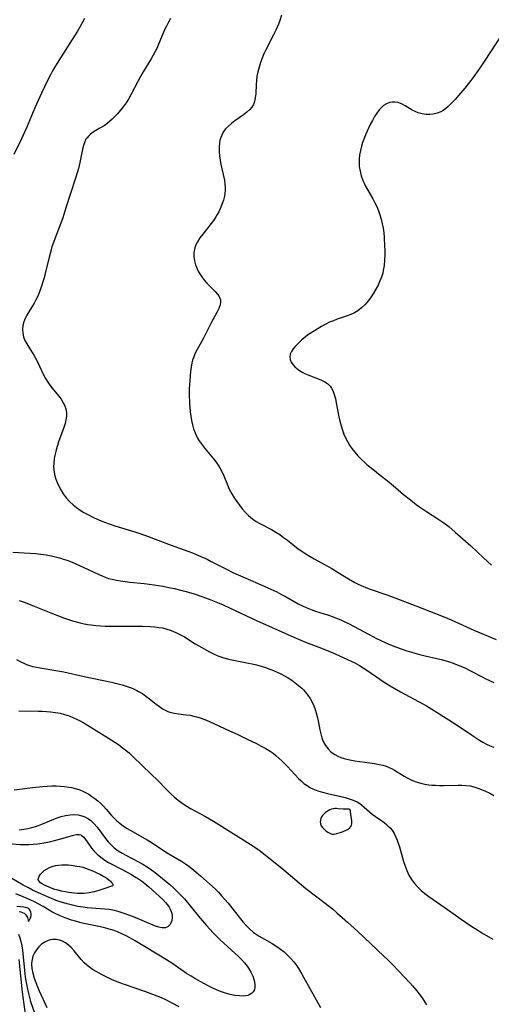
# Model space of a CAD drawing. Header units: inches. Extents: x 1073367 to 1082519, y 1569854 to 1574957.
# Tile 337 of 565: x 1081535 to 1081706, y 1570429 to 1570785. Entities that reach past the tile are written whole.
import ezdxf

# ---------------------------------------------------------------- set-up
doc = ezdxf.new("R2010")
doc.units = ezdxf.units.IN
doc.header["$MEASUREMENT"] = 0
doc.layers.add('CGG_CurvaNivelLidar_v1', color=7, linetype='Continuous', lineweight=30, true_color=0x008008)

msp = doc.modelspace()

# ---------------------------------------------------------------- linework, layer by layer
at = {"layer": 'CGG_CurvaNivelLidar_v1'}
for points in [[(1081558.7974, 1570785.8518, 81), (1081557.953, 1570784.2184, 81), (1081557.2477, 1570782.9539, 81), (1081556.2317, 1570781.2515, 81), (1081555.1774, 1570779.5693, 81), (1081549.4396, 1570770.5854, 81), (1081547.9484, 1570768.1502, 81), (1081547.2343, 1570766.9158, 81), (1081546.5484, 1570765.6663, 81), (1081545.4127, 1570763.4291, 81), (1081543.2167, 1570758.7582, 81), (1081540.8497, 1570753.475, 81), (1081537.7817, 1570746.2601, 81), (1081535.9929, 1570742.2752, 81), (1081533.2516, 1570736.5716, 81)], [(1081589.9106, 1570785.8173, 81.5), (1081589.161, 1570784.5566, 81.5), (1081588.3531, 1570783.0521, 81.5), (1081587.7259, 1570781.7259, 81.5), (1081585.413, 1570776.1375, 81.5), (1081584.8836, 1570774.9875, 81.5), (1081584.3154, 1570773.8541, 81.5), (1081583.585, 1570772.5215, 81.5), (1081582.8142, 1570771.2066, 81.5), (1081579.995, 1570766.5596, 81.5), (1081579.0173, 1570764.8659, 81.5), (1081578.1247, 1570763.2237, 81.5), (1081575.6881, 1570758.4815, 81.5), (1081574.768, 1570756.8501, 81.5), (1081573.7817, 1570755.3125, 81.5), (1081572.7153, 1570753.8394, 81.5), (1081571.7153, 1570752.5914, 81.5), (1081570.6782, 1570751.3904, 81.5), (1081569.7594, 1570750.3869, 81.5), (1081568.8182, 1570749.4282, 81.5), (1081567.8472, 1570748.5289, 81.5), (1081566.8532, 1570747.7144, 81.5), (1081565.8251, 1570746.9834, 81.5), (1081564.3547, 1570746.1025, 81.5), (1081562.8944, 1570745.2887, 81.5), (1081561.5179, 1570744.4273, 81.5), (1081560.8184, 1570743.8869, 81.5), (1081560.1834, 1570743.2863, 81.5), (1081559.6776, 1570742.6857, 81.5), (1081559.3082, 1570742.1401, 81.5), (1081558.8384, 1570741.2387, 81.5), (1081558.3591, 1570739.9193, 81.5), (1081558.0026, 1570738.5054, 81.5), (1081557.0934, 1570733.6842, 81.5), (1081556.5657, 1570731.5403, 81.5), (1081556.1154, 1570729.9694, 81.5), (1081555.6256, 1570728.3934, 81.5), (1081553.5556, 1570722.1088, 81.5), (1081552.0694, 1570717.2719, 81.5), (1081550.9106, 1570713.67, 81.5), (1081549.6362, 1570710.1909, 81.5), (1081548.0256, 1570706.112, 81.5), (1081547.5542, 1570704.8421, 81.5), (1081547.0267, 1570703.2563, 81.5), (1081546.6829, 1570702.1052, 81.5), (1081545.9907, 1570699.5199, 81.5), (1081544.5349, 1570693.5154, 81.5), (1081544.1412, 1570692.005, 81.5), (1081543.7185, 1570690.508, 81.5), (1081543.2594, 1570689.0292, 81.5), (1081542.4858, 1570686.8772, 81.5), (1081541.8711, 1570685.4226, 81.5), (1081541.1889, 1570684.0122, 81.5), (1081540.563, 1570682.8674, 81.5), (1081538.6596, 1570679.7499, 81.5), (1081537.9639, 1570678.5437, 81.5), (1081537.3498, 1570677.3282, 81.5), (1081536.8506, 1570676.1, 81.5), (1081536.4834, 1570674.763, 81.5), (1081536.3321, 1570673.4154, 81.5), (1081536.4346, 1570672.03, 81.5), (1081536.7706, 1570670.6554, 81.5), (1081537.2681, 1570669.3764, 81.5), (1081537.8983, 1570668.1148, 81.5), (1081538.6225, 1570666.8663, 81.5), (1081540.4271, 1570663.9849, 81.5), (1081541.0566, 1570662.899, 81.5), (1081541.7545, 1570661.5766, 81.5), (1081543.9948, 1570656.9458, 81.5), (1081544.712, 1570655.5941, 81.5), (1081545.4911, 1570654.2884, 81.5), (1081546.2741, 1570653.1451, 81.5), (1081547.1111, 1570652.0531, 81.5), (1081549.4207, 1570649.248, 81.5), (1081550.3022, 1570648.0434, 81.5), (1081551.0662, 1570646.7997, 81.5), (1081551.6128, 1570645.6435, 81.5), (1081552.0052, 1570644.4498, 81.5), (1081552.2174, 1570643.2236, 81.5), (1081552.2274, 1570641.9345, 81.5), (1081552.059, 1570640.622, 81.5), (1081551.7523, 1570639.2919, 81.5), (1081551.31, 1570637.8533, 81.5), (1081549.4149, 1570632.657, 81.5), (1081548.9803, 1570631.3339, 81.5), (1081548.529, 1570629.7701, 81.5), (1081548.1509, 1570628.1947, 81.5), (1081547.8592, 1570626.6156, 81.5), (1081547.6726, 1570625.0408, 81.5), (1081547.62, 1570623.4694, 81.5), (1081547.7853, 1570621.6329, 81.5), (1081548.0488, 1570620.3832, 81.5), (1081548.4183, 1570619.1558, 81.5), (1081548.8784, 1570617.9521, 81.5), (1081549.4963, 1570616.6132, 81.5), (1081550.1966, 1570615.3091, 81.5), (1081551.0924, 1570613.8651, 81.5), (1081552.1561, 1570612.4476, 81.5), (1081553.3467, 1570611.1199, 81.5), (1081554.6507, 1570609.8891, 81.5), (1081555.877, 1570608.9004, 81.5), (1081557.1713, 1570607.9892, 81.5), (1081558.5227, 1570607.1526, 81.5), (1081559.6956, 1570606.5041, 81.5), (1081562.2708, 1570605.2039, 81.5), (1081563.6687, 1570604.5474, 81.5), (1081565.0898, 1570603.9322, 81.5), (1081566.4057, 1570603.4184, 81.5), (1081567.7398, 1570602.9412, 81.5), (1081569.7127, 1570602.2923, 81.5), (1081577.0136, 1570600.0789, 81.5), (1081581.5056, 1570598.553, 81.5), (1081584.3382, 1570597.5044, 81.5), (1081590.1081, 1570595.297, 81.5), (1081597.7427, 1570592.5123, 81.5), (1081599.9941, 1570591.5844, 81.5), (1081603.0521, 1570590.1764, 81.5), (1081604.559, 1570589.4248, 81.5), (1081609.808, 1570586.6703, 81.5), (1081612.6213, 1570585.2889, 81.5), (1081615.9713, 1570583.7661, 81.5), (1081621.5834, 1570581.3821, 81.5), (1081624.9866, 1570579.8957, 81.5), (1081628.2843, 1570578.3385, 81.5), (1081629.9848, 1570577.4605, 81.5), (1081631.6572, 1570576.5416, 81.5), (1081635.9927, 1570574.0693, 81.5), (1081637.7561, 1570573.1828, 81.5), (1081638.8774, 1570572.6846, 81.5), (1081640.7178, 1570571.9714, 81.5), (1081642.2911, 1570571.429, 81.5), (1081646.8882, 1570569.9571, 81.5), (1081648.2964, 1570569.4758, 81.5), (1081649.8414, 1570568.8934, 81.5), (1081651.3673, 1570568.2576, 81.5), (1081652.8723, 1570567.5692, 81.5), (1081654.2081, 1570566.906, 81.5), (1081661.597, 1570562.9207, 81.5), (1081664.3459, 1570561.5077, 81.5), (1081667.2039, 1570560.1371, 81.5), (1081668.6903, 1570559.4828, 81.5), (1081671.4862, 1570558.3844, 81.5), (1081675.252, 1570557.0561, 81.5), (1081676.925, 1570556.5207, 81.5), (1081678.6109, 1570556.0262, 81.5), (1081680.2918, 1570555.5815, 81.5), (1081687.6711, 1570553.8557, 81.5), (1081690.6263, 1570553.0184, 81.5), (1081692.0383, 1570552.5503, 81.5), (1081693.4342, 1570552.0399, 81.5), (1081694.8126, 1570551.487, 81.5), (1081696.1713, 1570550.8896, 81.5), (1081698.2982, 1570549.8447, 81.5), (1081702.4367, 1570547.6319, 81.5), (1081703.8297, 1570546.9275, 81.5), (1081706.6597, 1570545.5927, 81.5)], [(1081630.0086, 1570787.0052, 82), (1081629.3579, 1570785.148, 82), (1081628.8388, 1570783.799, 82), (1081627.9032, 1570781.6572, 82), (1081627.0751, 1570779.9632, 82), (1081624.1214, 1570774.2623, 82), (1081623.5643, 1570773.0633, 82), (1081622.9194, 1570771.4858, 82), (1081622.3527, 1570769.8856, 82), (1081621.8457, 1570768.2364, 82), (1081621.4185, 1570766.5813, 82), (1081621.0854, 1570764.9265, 82), (1081620.8813, 1570763.4463, 82), (1081620.7673, 1570761.9321, 82), (1081620.6348, 1570758.6474, 82), (1081620.4966, 1570757.1035, 82), (1081620.2617, 1570755.8563, 82), (1081619.853, 1570754.7035, 82), (1081619.269, 1570753.7294, 82), (1081618.5107, 1570752.8471, 82), (1081617.4869, 1570751.9382, 82), (1081616.2473, 1570751.0015, 82), (1081613.0498, 1570748.7598, 82), (1081611.8788, 1570747.865, 82), (1081610.7768, 1570746.9098, 82), (1081609.7829, 1570745.8739, 82), (1081609.1554, 1570745.0632, 82), (1081608.6188, 1570744.1985, 82), (1081608.0081, 1570742.8102, 82), (1081607.7354, 1570741.8503, 82), (1081607.5547, 1570740.8565, 82), (1081607.4355, 1570739.3327, 82), (1081607.4586, 1570737.7675, 82), (1081607.5889, 1570736.1753, 82), (1081607.9417, 1570733.6705, 82), (1081608.3811, 1570731.4388, 82), (1081609.3179, 1570727.3023, 82), (1081609.5437, 1570725.9168, 82), (1081609.6429, 1570724.7833, 82), (1081609.64, 1570723.6577, 82), (1081609.5335, 1570722.6253, 82), (1081609.3441, 1570721.5957, 82), (1081608.9439, 1570720.0439, 82), (1081608.4247, 1570718.4968, 82), (1081607.7958, 1570716.967, 82), (1081607.2862, 1570715.902, 82), (1081606.7245, 1570714.8567, 82), (1081606.2393, 1570714.0417, 82), (1081605.4111, 1570712.803, 82), (1081604.52, 1570711.6002, 82), (1081601.534, 1570707.8508, 82), (1081600.488, 1570706.4323, 82), (1081599.5755, 1570704.9848, 82), (1081599.03, 1570703.8904, 82), (1081598.6416, 1570702.822, 82), (1081598.3344, 1570701.1765, 82), (1081598.3246, 1570699.6785, 82), (1081598.5267, 1570698.1724, 82), (1081598.9107, 1570696.6781, 82), (1081599.4587, 1570695.2166, 82), (1081599.9852, 1570694.1335, 82), (1081600.6347, 1570693.0432, 82), (1081601.3653, 1570692.0011, 82), (1081602.1559, 1570691.0078, 82), (1081602.9356, 1570690.1237, 82), (1081603.7411, 1570689.2909, 82), (1081606.0227, 1570687.1091, 82), (1081606.8742, 1570686.1512, 82), (1081607.3605, 1570685.4439, 82), (1081607.719, 1570684.7042, 82), (1081607.9071, 1570684.035, 82), (1081607.977, 1570683.3462, 82), (1081607.8362, 1570682.1739, 82), (1081607.3735, 1570680.8749, 82), (1081606.7486, 1570679.6516, 82), (1081605.262, 1570677.0687, 82), (1081604.6578, 1570675.9249, 82), (1081602.6295, 1570671.8463, 82), (1081601.7446, 1570670.163, 82), (1081599.9224, 1570666.8821, 82), (1081599.0608, 1570665.2323, 82), (1081598.5461, 1570664.1232, 82), (1081598.138, 1570663.089, 82), (1081597.8384, 1570662.1766, 82), (1081597.5874, 1570661.2486, 82), (1081597.27, 1570659.6744, 82), (1081597.0494, 1570658.0724, 82), (1081596.7776, 1570654.817, 82), (1081596.698, 1570653.4007, 82), (1081596.6503, 1570651.679, 82), (1081596.6475, 1570650.0211, 82), (1081596.7478, 1570646.7, 82), (1081596.9824, 1570643.5587, 82), (1081597.172, 1570641.9417, 82), (1081597.4308, 1570640.3749, 82), (1081597.7692, 1570638.8368, 82), (1081598.1927, 1570637.336, 82), (1081598.7124, 1570635.8833, 82), (1081599.3451, 1570634.4923, 82), (1081599.6219, 1570633.9801, 82), (1081600.1929, 1570633.0459, 82), (1081601.2466, 1570631.567, 82), (1081602.3956, 1570630.1333, 82), (1081605.4395, 1570626.5067, 82), (1081606.3138, 1570625.3665, 82), (1081607.1257, 1570624.1864, 82), (1081607.6815, 1570623.2672, 82), (1081608.4003, 1570621.8971, 82), (1081609.1028, 1570620.3395, 82), (1081610.4068, 1570617.1649, 82), (1081611.105, 1570615.5943, 82), (1081611.5581, 1570614.6849, 82), (1081612.0446, 1570613.792, 82), (1081612.88, 1570612.4133, 82), (1081613.7801, 1570611.0754, 82), (1081614.7299, 1570609.7753, 82), (1081615.7798, 1570608.4429, 82), (1081616.8827, 1570607.1707, 82), (1081618.0529, 1570605.9814, 82), (1081619.6075, 1570604.6792, 82), (1081620.8619, 1570603.8407, 82), (1081622.1793, 1570603.0819, 82), (1081626.2882, 1570600.9439, 82), (1081627.8985, 1570600.0209, 82), (1081629.3384, 1570599.0944, 82), (1081630.7427, 1570598.1036, 82), (1081632.1168, 1570597.0638, 82), (1081636.0211, 1570593.9898, 82), (1081637.6563, 1570592.8327, 82), (1081638.8007, 1570592.0926, 82), (1081640.287, 1570591.2009, 82), (1081641.7999, 1570590.3468, 82), (1081645.5023, 1570588.3257, 82), (1081648.1761, 1570586.7999, 82), (1081650.4761, 1570585.3824, 82), (1081654.1632, 1570583.0418, 82), (1081656.4714, 1570581.7429, 82), (1081657.6105, 1570581.1734, 82), (1081658.7693, 1570580.6437, 82), (1081660.1846, 1570580.0597, 82), (1081661.6209, 1570579.5191, 82), (1081668.4081, 1570577.1809, 82), (1081671.3069, 1570576.1325, 82), (1081678.5397, 1570573.3013, 82), (1081685.6191, 1570570.5785, 82), (1081688.4, 1570569.4642, 82), (1081691.2479, 1570568.249, 82), (1081699.5001, 1570564.5716, 82), (1081707.59, 1570561.1535, 82)], [(1081709.3226, 1570779.7098, 82.5), (1081703.4013, 1570770.6153, 82.5), (1081701.5214, 1570767.7886, 82.5), (1081699.4354, 1570764.847, 82.5), (1081698.3554, 1570763.4065, 82.5), (1081696.1524, 1570760.6362, 82.5), (1081693.9055, 1570757.9608, 82.5), (1081692.669, 1570756.545, 82.5), (1081691.4189, 1570755.1977, 82.5), (1081690.1371, 1570753.9584, 82.5), (1081689.208, 1570753.1801, 82.5), (1081688.3723, 1570752.5832, 82.5), (1081687.5007, 1570752.0801, 82.5), (1081686.1753, 1570751.5486, 82.5), (1081684.7851, 1570751.2226, 82.5), (1081683.5438, 1570751.0895, 82.5), (1081682.2944, 1570751.0917, 82.5), (1081680.77, 1570751.2829, 82.5), (1081679.2957, 1570751.6941, 82.5), (1081678.2291, 1570752.1569, 82.5), (1081677.1989, 1570752.7128, 82.5), (1081674.6325, 1570754.2381, 82.5), (1081673.2959, 1570754.9136, 82.5), (1081671.9411, 1570755.393, 82.5), (1081670.9254, 1570755.5679, 82.5), (1081669.9156, 1570755.5728, 82.5), (1081668.9316, 1570755.3964, 82.5), (1081667.856, 1570754.9605, 82.5), (1081666.8467, 1570754.3057, 82.5), (1081666.0427, 1570753.6001, 82.5), (1081665.292, 1570752.7803, 82.5), (1081664.4206, 1570751.6155, 82.5), (1081663.61, 1570750.3373, 82.5), (1081662.839, 1570748.9786, 82.5), (1081662.1631, 1570747.7001, 82.5), (1081660.9107, 1570745.0967, 82.5), (1081660.3296, 1570743.76, 82.5), (1081659.7864, 1570742.4029, 82.5), (1081659.286, 1570741.0089, 82.5), (1081658.8507, 1570739.6006, 82.5), (1081658.468, 1570738.0574, 82.5), (1081658.1879, 1570736.5053, 82.5), (1081658.0231, 1570734.9509, 82.5), (1081657.9869, 1570733.7299, 82.5), (1081658.0669, 1570732.2725, 82.5), (1081658.3351, 1570730.5742, 82.5), (1081658.7708, 1570728.9059, 82.5), (1081659.3577, 1570727.2767, 82.5), (1081659.8165, 1570726.2411, 82.5), (1081660.3278, 1570725.2262, 82.5), (1081662.9689, 1570720.6308, 82.5), (1081663.736, 1570719.1759, 82.5), (1081664.4, 1570717.7519, 82.5), (1081664.9965, 1570716.2975, 82.5), (1081665.539, 1570714.7765, 82.5), (1081665.9962, 1570713.2287, 82.5), (1081666.3723, 1570711.5735, 82.5), (1081666.6596, 1570709.9196, 82.5), (1081666.8819, 1570708.2488, 82.5), (1081667.0501, 1570706.5666, 82.5), (1081667.2388, 1570703.4314, 82.5), (1081667.2771, 1570702.0768, 82.5), (1081667.2785, 1570700.2056, 82.5), (1081667.2068, 1570698.3477, 82.5), (1081667.0426, 1570696.5118, 82.5), (1081666.7576, 1570694.7091, 82.5), (1081666.5255, 1570693.6986, 82.5), (1081666.0918, 1570692.287, 82.5), (1081665.5542, 1570690.9082, 82.5), (1081664.8564, 1570689.4036, 82.5), (1081664.0785, 1570687.9347, 82.5), (1081663.2395, 1570686.5086, 82.5), (1081662.341, 1570685.1292, 82.5), (1081661.3802, 1570683.8107, 82.5), (1081660.7303, 1570683.0086, 82.5), (1081660.0484, 1570682.2451, 82.5), (1081658.8514, 1570681.0961, 82.5), (1081657.5395, 1570680.1039, 82.5), (1081656.31, 1570679.3967, 82.5), (1081655.0038, 1570678.7948, 82.5), (1081653.6434, 1570678.2609, 82.5), (1081650.0548, 1570677.001, 82.5), (1081648.7057, 1570676.497, 82.5), (1081647.3486, 1570675.9273, 82.5), (1081646.0234, 1570675.2923, 82.5), (1081644.4344, 1570674.4141, 82.5), (1081642.8904, 1570673.472, 82.5), (1081639.4111, 1570671.2095, 82.5), (1081638.6398, 1570670.6635, 82.5), (1081637.2863, 1570669.5704, 82.5), (1081636.0525, 1570668.4065, 82.5), (1081634.9527, 1570667.2102, 82.5), (1081634.193, 1570666.2538, 82.5), (1081633.5764, 1570665.2989, 82.5), (1081633.1514, 1570664.3446, 82.5), (1081632.9767, 1570663.39, 82.5), (1081633.0967, 1570662.4465, 82.5), (1081633.4744, 1570661.5175, 82.5), (1081634.0647, 1570660.6195, 82.5), (1081634.8332, 1570659.7703, 82.5), (1081635.9533, 1570658.8364, 82.5), (1081637.2363, 1570658.0077, 82.5), (1081638.6368, 1570657.2957, 82.5), (1081639.8317, 1570656.8056, 82.5), (1081642.6687, 1570655.7377, 82.5), (1081644.2228, 1570655.0711, 82.5), (1081645.6511, 1570654.3194, 82.5), (1081646.6602, 1570653.6134, 82.5), (1081647.4897, 1570652.7715, 82.5), (1081647.9724, 1570652.0941, 82.5), (1081648.4594, 1570651.1889, 82.5), (1081648.9975, 1570649.8153, 82.5), (1081649.4239, 1570648.3292, 82.5), (1081649.7759, 1570646.762, 82.5), (1081650.7319, 1570641.7376, 82.5), (1081651.0982, 1570640.1069, 82.5), (1081651.516, 1570638.4861, 82.5), (1081651.9947, 1570636.8865, 82.5), (1081652.4966, 1570635.459, 82.5), (1081653.0835, 1570634.0718, 82.5), (1081653.7582, 1570632.7637, 82.5), (1081654.5227, 1570631.5022, 82.5), (1081655.3636, 1570630.2836, 82.5), (1081656.427, 1570628.9151, 82.5), (1081657.5685, 1570627.601, 82.5), (1081658.7813, 1570626.3432, 82.5), (1081660.0423, 1570625.1591, 82.5), (1081660.8349, 1570624.4615, 82.5), (1081662.9661, 1570622.7232, 82.5), (1081665.6604, 1570620.6538, 82.5), (1081668.1727, 1570618.6702, 82.5), (1081671.1535, 1570616.1822, 82.5), (1081674.1004, 1570613.6445, 82.5), (1081676.5525, 1570611.6332, 82.5), (1081678.6701, 1570610.0176, 82.5), (1081679.8697, 1570609.1533, 82.5), (1081682.3139, 1570607.4988, 82.5), (1081686.4951, 1570604.8449, 82.5), (1081688.5699, 1570603.4082, 82.5), (1081690.4128, 1570601.9711, 82.5), (1081692.7777, 1570599.9532, 82.5), (1081698.3582, 1570594.9903, 82.5), (1081702.9469, 1570590.6963, 82.5), (1081705.8149, 1570588.0855, 82.5)], [(1081532.8687, 1570592.7336, 81), (1081539.0417, 1570592.4029, 81), (1081541.0164, 1570592.2488, 81), (1081542.986, 1570592.044, 81), (1081544.9439, 1570591.7745, 81), (1081546.8834, 1570591.4217, 81), (1081548.2425, 1570591.1093, 81), (1081549.7187, 1570590.7044, 81), (1081551.1792, 1570590.2442, 81), (1081552.7413, 1570589.6953, 81), (1081554.2868, 1570589.0987, 81), (1081556.9966, 1570587.9343, 81), (1081563.7303, 1570584.7298, 81), (1081565.117, 1570584.1292, 81), (1081566.2877, 1570583.6742, 81), (1081567.4742, 1570583.2742, 81), (1081568.7571, 1570582.9205, 81), (1081570.1569, 1570582.6185, 81), (1081571.7904, 1570582.3422, 81), (1081575.1063, 1570581.9327, 81), (1081580.3473, 1570581.3977, 81), (1081583.9785, 1570580.9217, 81), (1081587.122, 1570580.4129, 81), (1081589.8437, 1570579.8796, 81), (1081591.2327, 1570579.5719, 81), (1081593.9747, 1570578.8994, 81), (1081595.4597, 1570578.498, 81), (1081598.4046, 1570577.6132, 81), (1081601.4877, 1570576.5536, 81), (1081604.4602, 1570575.464, 81), (1081607.4071, 1570574.3061, 81), (1081608.834, 1570573.7025, 81), (1081611.2177, 1570572.6218, 81), (1081617.0442, 1570569.8122, 81), (1081619.8465, 1570568.5002, 81), (1081634.3872, 1570561.9851, 81), (1081636.1026, 1570561.2442, 81), (1081638.6324, 1570560.2077, 81), (1081643.4701, 1570558.3645, 81), (1081646.7682, 1570557.0476, 81), (1081649.3757, 1570555.9261, 81), (1081653.8503, 1570553.9346, 81), (1081656.4851, 1570552.6507, 81), (1081658.123, 1570551.7482, 81), (1081659.4471, 1570550.9408, 81), (1081660.7479, 1570550.0908, 81), (1081667.1096, 1570545.7373, 81), (1081669.2388, 1570544.3833, 81), (1081672.9695, 1570542.2219, 81), (1081681.0297, 1570537.8648, 81), (1081682.3028, 1570537.1417, 81), (1081685.2626, 1570535.3573, 81), (1081690.3836, 1570532.1301, 81), (1081693.1885, 1570530.3228, 81), (1081694.572, 1570529.3962, 81), (1081698.5824, 1570526.6096, 81), (1081701.5416, 1570524.6907, 81), (1081702.6997, 1570524.0097, 81), (1081703.9997, 1570523.32, 81), (1081705.3273, 1570522.6975, 81), (1081706.6814, 1570522.1473, 81)], [(1081535.1211, 1570575.2221, 80.5), (1081536.9399, 1570574.6272, 80.5), (1081539.1113, 1570573.8492, 80.5), (1081540.6078, 1570573.2643, 80.5), (1081547.2413, 1570570.5362, 80.5), (1081551.574, 1570568.8674, 80.5), (1081554.4282, 1570567.9075, 80.5), (1081555.8234, 1570567.4999, 80.5), (1081557.2283, 1570567.1368, 80.5), (1081558.6445, 1570566.8275, 80.5), (1081559.8991, 1570566.6058, 80.5), (1081561.1619, 1570566.4254, 80.5), (1081562.8614, 1570566.2359, 80.5), (1081564.5698, 1570566.0971, 80.5), (1081566.2848, 1570566.0031, 80.5), (1081569.7432, 1570565.9321, 80.5), (1081577.3587, 1570565.9666, 80.5), (1081579.7186, 1570565.9481, 80.5), (1081582.5049, 1570565.8442, 80.5), (1081584.0803, 1570565.7281, 80.5), (1081585.6392, 1570565.5461, 80.5), (1081586.9408, 1570565.3243, 80.5), (1081588.2228, 1570565.0295, 80.5), (1081590.0319, 1570564.4618, 80.5), (1081591.7935, 1570563.7359, 80.5), (1081593.503, 1570562.8769, 80.5), (1081594.8825, 1570562.0813, 80.5), (1081598.8069, 1570559.6264, 80.5), (1081601.2045, 1570558.2197, 80.5), (1081603.9253, 1570556.7428, 80.5), (1081605.4472, 1570555.9848, 80.5), (1081606.9927, 1570555.2927, 80.5), (1081608.8187, 1570554.6082, 80.5), (1081610.7828, 1570554.05, 80.5), (1081612.5703, 1570553.6522, 80.5), (1081618.0235, 1570552.6308, 80.5), (1081619.3178, 1570552.3523, 80.5), (1081620.9493, 1570551.9549, 80.5), (1081622.5691, 1570551.5088, 80.5), (1081624.1733, 1570551.0121, 80.5), (1081625.7568, 1570550.4595, 80.5), (1081627.0989, 1570549.9332, 80.5), (1081628.417, 1570549.3564, 80.5), (1081629.7527, 1570548.703, 80.5), (1081631.0585, 1570547.9986, 80.5), (1081632.3338, 1570547.249, 80.5), (1081633.6504, 1570546.4067, 80.5), (1081634.9212, 1570545.5134, 80.5), (1081636.1349, 1570544.5619, 80.5), (1081637.2761, 1570543.5414, 80.5), (1081637.8867, 1570542.9235, 80.5), (1081638.5543, 1570542.1689, 80.5), (1081639.4532, 1570541.0008, 80.5), (1081640.265, 1570539.767, 80.5), (1081640.9899, 1570538.4765, 80.5), (1081641.6236, 1570537.135, 80.5), (1081642.1171, 1570535.8732, 80.5), (1081642.5366, 1570534.5815, 80.5), (1081642.8882, 1570533.2681, 80.5), (1081643.2209, 1570531.7343, 80.5), (1081643.8208, 1570528.5021, 80.5), (1081644.1413, 1570527.0015, 80.5), (1081644.5402, 1570525.5535, 80.5), (1081645.0618, 1570524.1815, 80.5), (1081645.8249, 1570522.7852, 80.5), (1081646.7832, 1570521.5336, 80.5), (1081647.9417, 1570520.4355, 80.5), (1081649.2643, 1570519.5146, 80.5), (1081650.3213, 1570518.9566, 80.5), (1081651.4397, 1570518.4868, 80.5), (1081652.607, 1570518.0953, 80.5), (1081653.5933, 1570517.8263, 80.5), (1081654.5995, 1570517.5946, 80.5), (1081656.434, 1570517.2484, 80.5), (1081658.2921, 1570516.9743, 80.5), (1081661.8707, 1570516.539, 80.5), (1081663.5909, 1570516.2713, 80.5), (1081665.267, 1570515.9559, 80.5), (1081666.5389, 1570515.6746, 80.5), (1081667.7705, 1570515.317, 80.5), (1081668.8911, 1570514.8701, 80.5), (1081669.9738, 1570514.3255, 80.5), (1081670.8536, 1570513.8117, 80.5), (1081674.3133, 1570511.6687, 80.5), (1081675.66, 1570510.918, 80.5), (1081677.2843, 1570510.1389, 80.5), (1081678.9739, 1570509.5005, 80.5), (1081680.3602, 1570509.1164, 80.5), (1081681.7808, 1570508.8265, 80.5), (1081683.2269, 1570508.6116, 80.5), (1081684.2529, 1570508.4985, 80.5), (1081685.6479, 1570508.3945, 80.5), (1081687.0511, 1570508.3407, 80.5), (1081688.4578, 1570508.3308, 80.5), (1081693.6583, 1570508.4725, 80.5), (1081695.1803, 1570508.4673, 80.5), (1081696.6809, 1570508.3814, 80.5), (1081698.1542, 1570508.1754, 80.5), (1081699.5147, 1570507.8443, 80.5), (1081700.8547, 1570507.4036, 80.5), (1081702.1835, 1570506.8855, 80.5), (1081703.6915, 1570506.2316, 80.5), (1081705.1886, 1570505.5174, 80.5), (1081706.6662, 1570504.7414, 80.5)], [(1081534.1712, 1570553.8842, 80), (1081535.4887, 1570553.179, 80), (1081536.8301, 1570552.5422, 80), (1081537.8458, 1570552.1317, 80), (1081538.8818, 1570551.778, 80), (1081540.1381, 1570551.43, 80), (1081541.4161, 1570551.1407, 80), (1081542.737, 1570550.8838, 80), (1081548.4248, 1570549.9723, 80), (1081551.2616, 1570549.4285, 80), (1081558.5973, 1570547.794, 80), (1081568.5174, 1570545.7036, 80), (1081570.4782, 1570545.2482, 80), (1081572.3514, 1570544.7474, 80), (1081574.1874, 1570544.1713, 80), (1081575.9734, 1570543.5029, 80), (1081577.6919, 1570542.7177, 80), (1081578.3115, 1570542.3882, 80), (1081579.6818, 1570541.5583, 80), (1081580.9971, 1570540.6482, 80), (1081582.2697, 1570539.6875, 80), (1081584.7145, 1570537.7367, 80), (1081585.8451, 1570536.8729, 80), (1081586.9996, 1570536.0854, 80), (1081588.1991, 1570535.4132, 80), (1081588.891, 1570535.1048, 80), (1081589.6576, 1570534.828, 80), (1081591.1731, 1570534.443, 80), (1081592.7353, 1570534.1959, 80), (1081595.5234, 1570533.9026, 80), (1081596.9295, 1570533.7171, 80), (1081598.2634, 1570533.4574, 80), (1081599.214, 1570533.21, 80), (1081600.5549, 1570532.7833, 80), (1081602.2692, 1570532.143, 80), (1081603.9848, 1570531.4296, 80), (1081611.2238, 1570528.1566, 80), (1081613.8936, 1570526.9114, 80), (1081617.58, 1570525.1377, 80), (1081620.8886, 1570523.4957, 80), (1081622.5836, 1570522.6088, 80), (1081624.244, 1570521.6787, 80), (1081625.8547, 1570520.6849, 80), (1081626.8924, 1570519.9755, 80), (1081627.8952, 1570519.2232, 80), (1081629.0418, 1570518.2676, 80), (1081630.1419, 1570517.2608, 80), (1081632.1383, 1570515.2507, 80), (1081636.0619, 1570510.9132, 80), (1081637.0464, 1570509.969, 80), (1081638.0875, 1570509.0948, 80), (1081639.1839, 1570508.2997, 80), (1081640.2389, 1570507.65, 80), (1081641.3418, 1570507.0877, 80), (1081643.0316, 1570506.4319, 80), (1081644.794, 1570505.9152, 80), (1081646.6002, 1570505.472, 80), (1081651.3808, 1570504.385, 80), (1081652.9319, 1570503.9938, 80), (1081654.4408, 1570503.5494, 80), (1081655.8879, 1570503.0252, 80), (1081657.2498, 1570502.3906, 80), (1081657.8491, 1570502.0464, 80), (1081658.8761, 1570501.3382, 80), (1081659.8784, 1570500.5117, 80), (1081661.7938, 1570498.7644, 80), (1081662.7795, 1570497.9239, 80), (1081663.8935, 1570497.0947, 80), (1081666.2033, 1570495.5177, 80), (1081667.0809, 1570494.8774, 80), (1081667.9248, 1570494.2037, 80), (1081668.4294, 1570493.7631, 80), (1081669.2394, 1570492.9708, 80), (1081669.9616, 1570492.1089, 80), (1081670.6952, 1570490.9476, 80), (1081671.3132, 1570489.6786, 80), (1081671.7567, 1570488.597, 80), (1081672.1561, 1570487.4727, 80), (1081672.549, 1570486.1869, 80), (1081673.666, 1570482.1827, 80), (1081674.0837, 1570480.8297, 80), (1081674.5311, 1570479.4856, 80), (1081675.2391, 1570477.5872, 80), (1081675.9986, 1570475.8923, 80), (1081676.8977, 1570474.2861, 80), (1081677.9649, 1570472.8062, 80), (1081679.1737, 1570471.4785, 80), (1081680.432, 1570470.3224, 80), (1081681.7748, 1570469.2342, 80), (1081683.1769, 1570468.1921, 80), (1081689.1521, 1570464.0603, 80), (1081694.8556, 1570459.9171, 80), (1081698.3968, 1570457.5315, 80), (1081700.8724, 1570455.9516, 80), (1081702.3985, 1570455.0302, 80), (1081706.325, 1570452.7774, 80)], [(1081535.03, 1570535.323, 79.5), (1081542.007, 1570535.245, 79.5), (1081543.5053, 1570535.1978, 79.5), (1081544.9982, 1570535.1178, 79.5), (1081546.4817, 1570534.9958, 79.5), (1081548.3347, 1570534.7578, 79.5), (1081549.9304, 1570534.441, 79.5), (1081551.5955, 1570534.0054, 79.5), (1081553.2332, 1570533.4733, 79.5), (1081554.8365, 1570532.8422, 79.5), (1081555.8991, 1570532.3566, 79.5), (1081556.9447, 1570531.8305, 79.5), (1081558.2597, 1570531.1089, 79.5), (1081559.8266, 1570530.1668, 79.5), (1081562.9317, 1570528.2042, 79.5), (1081568.4622, 1570524.8375, 79.5), (1081571.0695, 1570523.1075, 79.5), (1081572.4147, 1570522.1162, 79.5), (1081573.724, 1570521.0757, 79.5), (1081574.998, 1570519.99, 79.5), (1081576.2386, 1570518.8633, 79.5), (1081582.9143, 1570512.4718, 79.5), (1081585.1952, 1570510.2324, 79.5), (1081588.5104, 1570506.8062, 79.5), (1081590.0771, 1570505.2361, 79.5), (1081591.1675, 1570504.2143, 79.5), (1081592.6068, 1570503.0143, 79.5), (1081594.1211, 1570501.9019, 79.5), (1081595.6983, 1570500.8693, 79.5), (1081597.1264, 1570500.0237, 79.5), (1081602.4382, 1570497.1625, 79.5), (1081605.4484, 1570495.3856, 79.5), (1081619.5873, 1570486.4713, 79.5), (1081621.8822, 1570484.8937, 79.5), (1081624.0651, 1570483.2567, 79.5), (1081630.7983, 1570477.8422, 79.5), (1081638.8107, 1570471.1152, 79.5), (1081645.752, 1570465.7519, 79.5), (1081648.3479, 1570463.6521, 79.5), (1081650.014, 1570462.2362, 79.5), (1081653.8385, 1570458.829, 79.5), (1081657.3727, 1570455.5632, 79.5), (1081666.9926, 1570446.5676, 79.5), (1081668.3767, 1570445.2424, 79.5), (1081670.2035, 1570443.406, 79.5), (1081676.276, 1570436.9328, 79.5), (1081677.3018, 1570435.8133, 79.5), (1081678.9019, 1570433.9717, 79.5), (1081679.6288, 1570433.0654, 79.5), (1081680.7448, 1570431.5377, 79.5), (1081681.7899, 1570429.9596, 79.5), (1081682.4118, 1570428.9605, 79.5)], [(1081533.3656, 1570506.7618, 79), (1081539.9563, 1570507.6171, 79), (1081543.7164, 1570508.0067, 79), (1081545.3196, 1570508.1118, 79), (1081546.9195, 1570508.1623, 79), (1081548.5125, 1570508.1527, 79), (1081550.0481, 1570508.079, 79), (1081551.5687, 1570507.9377, 79), (1081553.0686, 1570507.7228, 79), (1081554.0247, 1570507.5411, 79), (1081555.3797, 1570507.222, 79), (1081556.7021, 1570506.8273, 79), (1081557.9828, 1570506.3429, 79), (1081559.1567, 1570505.7865, 79), (1081560.2838, 1570505.145, 79), (1081561.4216, 1570504.3918, 79), (1081562.5211, 1570503.5824, 79), (1081563.5947, 1570502.7325, 79), (1081564.6293, 1570501.8418, 79), (1081565.6101, 1570500.8997, 79), (1081566.6258, 1570499.7893, 79), (1081568.576, 1570497.4901, 79), (1081569.5978, 1570496.3775, 79), (1081570.4853, 1570495.5267, 79), (1081571.6178, 1570494.5779, 79), (1081572.7819, 1570493.7328, 79), (1081573.9997, 1570492.9424, 79), (1081575.2556, 1570492.1874, 79), (1081581.3935, 1570488.6511, 79), (1081582.8471, 1570487.7593, 79), (1081588.427, 1570484.1309, 79), (1081593.8428, 1570480.963, 79), (1081595.2929, 1570480.0167, 79), (1081596.4479, 1570479.1674, 79), (1081597.5729, 1570478.2707, 79), (1081600.6858, 1570475.642, 79), (1081603.962, 1570472.7727, 79), (1081605.9618, 1570470.9156, 79), (1081607.17, 1570469.6798, 79), (1081608.3384, 1570468.4024, 79), (1081609.5037, 1570467.0641, 79), (1081610.6381, 1570465.7001, 79), (1081614.1379, 1570461.32, 79), (1081616.1329, 1570458.8875, 79), (1081617.2344, 1570457.6223, 79), (1081618.3835, 1570456.4273, 79), (1081619.8774, 1570455.1228, 79), (1081620.4284, 1570454.7152, 79), (1081621.912, 1570453.7568, 79), (1081626.6096, 1570451.1297, 79), (1081628.3127, 1570450.0391, 79), (1081629.6329, 1570449.0933, 79), (1081630.906, 1570448.0808, 79), (1081632.1188, 1570446.9945, 79), (1081633.3104, 1570445.7706, 79), (1081634.4228, 1570444.4663, 79), (1081635.4562, 1570443.09, 79), (1081636.4773, 1570441.5375, 79), (1081637.3535, 1570440.0436, 79), (1081640.7519, 1570433.7364, 79), (1081644.006, 1570427.9933, 79)], [(1081535.2175, 1570492.3149, 78.5), (1081536.887, 1570492.5124, 78.5), (1081538.3247, 1570492.7547, 78.5), (1081539.7091, 1570493.0726, 78.5), (1081541.5504, 1570493.6271, 78.5), (1081543.3528, 1570494.2985, 78.5), (1081547.6396, 1570496.1324, 78.5), (1081548.8394, 1570496.5889, 78.5), (1081550.3548, 1570497.0778, 78.5), (1081551.873, 1570497.456, 78.5), (1081553.6332, 1570497.7292, 78.5), (1081555.0854, 1570497.7954, 78.5), (1081556.5011, 1570497.6953, 78.5), (1081557.8613, 1570497.401, 78.5), (1081558.9453, 1570496.9847, 78.5), (1081559.9715, 1570496.425, 78.5), (1081560.9345, 1570495.7364, 78.5), (1081562.1876, 1570494.5674, 78.5), (1081563.3367, 1570493.232, 78.5), (1081566.3514, 1570489.202, 78.5), (1081567.3478, 1570487.999, 78.5), (1081568.4082, 1570486.8558, 78.5), (1081569.5487, 1570485.7986, 78.5), (1081570.0261, 1570485.4096, 78.5), (1081570.975, 1570484.7135, 78.5), (1081572.3349, 1570483.8521, 78.5), (1081573.7532, 1570483.0597, 78.5), (1081578.3061, 1570480.6953, 78.5), (1081579.8905, 1570479.8029, 78.5), (1081581.4474, 1570478.8559, 78.5), (1081582.9672, 1570477.8466, 78.5), (1081584.3429, 1570476.8447, 78.5), (1081585.6861, 1570475.7955, 78.5), (1081587.0052, 1570474.7125, 78.5), (1081589.5618, 1570472.5174, 78.5), (1081590.9555, 1570471.2706, 78.5), (1081592.3149, 1570469.9909, 78.5), (1081593.622, 1570468.6622, 78.5), (1081594.8649, 1570467.272, 78.5), (1081599.922, 1570461.0943, 78.5), (1081602.8858, 1570457.7069, 78.5), (1081605.2859, 1570455.0538, 78.5), (1081606.5107, 1570453.7578, 78.5), (1081607.8053, 1570452.4643, 78.5), (1081609.0753, 1570451.2975, 78.5), (1081613.2448, 1570447.5836, 78.5), (1081614.4287, 1570446.4709, 78.5), (1081615.5645, 1570445.3342, 78.5), (1081616.6297, 1570444.1657, 78.5), (1081617.5965, 1570442.9568, 78.5), (1081618.0798, 1570442.2625, 78.5), (1081618.9345, 1570440.787, 78.5), (1081619.602, 1570439.2863, 78.5), (1081620.0757, 1570437.8039, 78.5), (1081620.3311, 1570436.387, 78.5), (1081620.3491, 1570435.3529, 78.5), (1081620.1645, 1570434.4193, 78.5), (1081619.7671, 1570433.6506, 78.5), (1081619.167, 1570433.0268, 78.5), (1081618.5479, 1570432.6449, 78.5), (1081617.8293, 1570432.3744, 78.5), (1081617.0735, 1570432.2175, 78.5), (1081616.2571, 1570432.1436, 78.5), (1081614.7313, 1570432.1757, 78.5), (1081613.1046, 1570432.3768, 78.5), (1081611.4165, 1570432.7224, 78.5), (1081609.6989, 1570433.2013, 78.5), (1081608.2669, 1570433.7001, 78.5), (1081606.7319, 1570434.3255, 78.5), (1081605.2045, 1570435.0191, 78.5), (1081603.6852, 1570435.7615, 78.5), (1081600.5399, 1570437.4099, 78.5), (1081598.9255, 1570438.3178, 78.5), (1081597.2705, 1570439.3134, 78.5), (1081595.6484, 1570440.3538, 78.5), (1081590.6759, 1570443.7625, 78.5), (1081588.4424, 1570445.1946, 78.5), (1081577.1149, 1570452.1088, 78.5), (1081575.3381, 1570453.1292, 78.5), (1081573.814, 1570453.9348, 78.5), (1081572.2617, 1570454.6797, 78.5), (1081570.6812, 1570455.3572, 78.5), (1081569.4639, 1570455.8195, 78.5), (1081568.2291, 1570456.2327, 78.5), (1081566.4346, 1570456.7371, 78.5), (1081564.6149, 1570457.1711, 78.5), (1081558.5201, 1570458.4515, 78.5), (1081557.0373, 1570458.8053, 78.5), (1081555.5653, 1570459.1976, 78.5), (1081554.1077, 1570459.6322, 78.5), (1081552.4054, 1570460.2057, 78.5), (1081551.1723, 1570460.6674, 78.5), (1081549.9585, 1570461.1654, 78.5), (1081547.8761, 1570462.1458, 78.5), (1081547.0024, 1570462.6147, 78.5), (1081543.8079, 1570464.4844, 78.5), (1081542.2507, 1570465.3597, 78.5), (1081540.675, 1570466.1957, 78.5), (1081538.0628, 1570467.4485, 78.5), (1081536.6533, 1570468.0611, 78.5), (1081533.9624, 1570469.1324, 78.5)], [(1081528.5109, 1570487.5972, 78), (1081535.5248, 1570487.0225, 78), (1081537.0703, 1570486.9616, 78), (1081538.6131, 1570486.9707, 78), (1081540.2431, 1570487.0706, 78), (1081541.865, 1570487.2483, 78), (1081543.3651, 1570487.4683, 78), (1081544.85, 1570487.7347, 78), (1081546.6515, 1570488.1201, 78), (1081548.4101, 1570488.5448, 78), (1081551.119, 1570489.2659, 78), (1081554.7875, 1570490.3776, 78), (1081555.8557, 1570490.5862, 78), (1081556.8301, 1570490.5832, 78), (1081557.4034, 1570490.4278, 78), (1081557.7319, 1570490.2649, 78), (1081558.4895, 1570489.6554, 78), (1081559.1802, 1570488.8267, 78), (1081560.5499, 1570486.7847, 78), (1081561.3229, 1570485.6891, 78), (1081562.1904, 1570484.6399, 78), (1081563.3811, 1570483.462, 78), (1081564.7199, 1570482.3596, 78), (1081566.1768, 1570481.3305, 78), (1081567.4998, 1570480.5059, 78), (1081568.8762, 1570479.7241, 78), (1081574.1692, 1570476.973, 78), (1081575.4782, 1570476.2613, 78), (1081576.894, 1570475.4463, 78), (1081578.2738, 1570474.5816, 78), (1081579.3483, 1570473.8381, 78), (1081580.6277, 1570472.8516, 78), (1081582.0188, 1570471.6588, 78), (1081587.0337, 1570467.0518, 78), (1081588.095, 1570465.9548, 78), (1081588.7498, 1570465.166, 78), (1081589.3182, 1570464.3522, 78), (1081589.7664, 1570463.5513, 78), (1081590.1091, 1570462.7354, 78), (1081590.4088, 1570461.4878, 78), (1081590.442, 1570460.2768, 78), (1081590.1898, 1570459.0912, 78), (1081589.6862, 1570458.0715, 78), (1081588.9716, 1570457.29, 78), (1081588.0689, 1570456.8358, 78), (1081587.6388, 1570456.7654, 78), (1081586.6764, 1570456.8191, 78), (1081585.6163, 1570457.0784, 78), (1081584.4724, 1570457.4802, 78), (1081576.5377, 1570460.7531, 78), (1081574.8024, 1570461.4343, 78), (1081573.0527, 1570462.0693, 78), (1081571.2932, 1570462.6346, 78), (1081569.614, 1570463.0745, 78), (1081568.4625, 1570463.2941, 78), (1081567.6603, 1570463.4122, 78), (1081566.0965, 1570463.5871, 78), (1081561.3387, 1570463.9402, 78), (1081559.7461, 1570464.0843, 78), (1081558.2638, 1570464.269, 78), (1081556.3506, 1570464.5979, 78), (1081554.4466, 1570465.0132, 78), (1081552.553, 1570465.5009, 78), (1081549.5959, 1570466.3991, 78), (1081548.527, 1570466.7697, 78), (1081546.8125, 1570467.4265, 78), (1081545.1176, 1570468.1361, 78), (1081542.9878, 1570469.0825, 78), (1081539.9535, 1570470.5077, 78), (1081538.4803, 1570471.2413, 78), (1081536.5512, 1570472.2654, 78), (1081532.5197, 1570474.6294, 78)], [(1081535.1588, 1570462.7175, 79), (1081535.7841, 1570462.6109, 79), (1081536.4039, 1570462.4095, 79), (1081536.9777, 1570462.1058, 79), (1081537.4674, 1570461.6945, 79), (1081537.8583, 1570461.1686, 79), (1081538.1421, 1570460.5953, 79), (1081538.3348, 1570460.0386, 79), (1081538.4506, 1570459.5609, 79), (1081538.5, 1570459.0859, 79), (1081538.7985, 1570459.4687, 79), (1081539.0516, 1570459.9187, 79), (1081539.2958, 1570460.4845, 79), (1081539.4706, 1570461.1254, 79), (1081539.5216, 1570461.8013, 79), (1081539.4301, 1570462.4618, 79), (1081539.1938, 1570463.0548, 79), (1081538.9478, 1570463.3994, 79), (1081538.6465, 1570463.6785, 79), (1081538.2693, 1570463.9017, 79), (1081537.4562, 1570464.1805, 79), (1081536.8674, 1570464.301, 79), (1081535.6304, 1570464.438, 79), (1081534.3548, 1570464.5002, 79)], [(1081534.9694, 1570454.4762, 78.5), (1081535.4469, 1570453.1979, 78.5), (1081535.8179, 1570451.8964, 78.5), (1081536.1412, 1570450.3396, 78.5), (1081536.3804, 1570448.7443, 78.5), (1081537.2724, 1570440.1352, 78.5), (1081537.5106, 1570438.2912, 78.5), (1081537.789, 1570436.4578, 78.5), (1081538.1192, 1570434.641, 78.5), (1081538.4786, 1570433.0058, 78.5), (1081538.8564, 1570431.5709, 78.5), (1081539.2886, 1570430.1588, 78.5), (1081540.7357, 1570426.0738, 78.5)], [(1081593.0136, 1570428.2995, 79), (1081588.1388, 1570430.7605, 79), (1081586.5596, 1570431.4688, 79), (1081583.5205, 1570432.6944, 79), (1081580.5541, 1570433.7692, 79), (1081573.1867, 1570436.305, 79), (1081571.5094, 1570436.9207, 79), (1081570.0228, 1570437.5159, 79), (1081568.5575, 1570438.1527, 79), (1081567.3097, 1570438.735, 79), (1081564.8662, 1570439.9634, 79), (1081563.2201, 1570440.8528, 79), (1081561.6371, 1570441.8063, 79), (1081560.5305, 1570442.575, 79), (1081559.4895, 1570443.4151, 79), (1081558.6739, 1570444.182, 79), (1081557.5722, 1570445.3755, 79), (1081555.0026, 1570448.5425, 79), (1081553.9874, 1570449.6706, 79), (1081552.9857, 1570450.5942, 79), (1081551.9172, 1570451.3801, 79), (1081550.7876, 1570451.9965, 79), (1081549.6812, 1570452.3918, 79), (1081548.5492, 1570452.6052, 79), (1081548.1426, 1570452.6363, 79), (1081547.2049, 1570452.6097, 79), (1081546.4136, 1570452.4694, 79), (1081545.6388, 1570452.2282, 79), (1081544.4255, 1570451.6473, 79), (1081543.2898, 1570450.8704, 79), (1081542.2561, 1570449.9289, 79), (1081541.4012, 1570448.9095, 79), (1081540.6883, 1570447.7816, 79), (1081540.1484, 1570446.5579, 79), (1081539.8212, 1570445.307, 79), (1081539.6756, 1570444, 79), (1081539.6669, 1570443.6779, 79), (1081539.7594, 1570442.14, 79), (1081540.0995, 1570440.4001, 79), (1081540.6151, 1570438.6482, 79), (1081541.7725, 1570435.4307, 79), (1081542.3574, 1570433.9805, 79), (1081545.1056, 1570427.9931, 79)], [(1081535.0337, 1570445.3251, 78), (1081536.2549, 1570433.5844, 78), (1081537.3161, 1570425.6347, 78)]]:
    msp.add_polyline3d(points, dxfattribs=at)
for points in [[(1081648.5, 1570490.7534, 80), (1081648.9094, 1570490.7589, 80), (1081650.0142, 1570490.9397, 80), (1081650.7869, 1570491.1407, 80), (1081651.6189, 1570491.4153, 80), (1081652.4646, 1570491.7538, 80), (1081653.2783, 1570492.1445, 80), (1081654.0131, 1570492.5748, 80), (1081654.6214, 1570493.0321, 80), (1081655.0553, 1570493.5036, 80), (1081655.2971, 1570493.9896, 80), (1081655.3985, 1570494.4915, 80), (1081655.4074, 1570495.0255, 80), (1081655.3559, 1570495.5794, 80), (1081655.0099, 1570497.7897, 80), (1081654.932, 1570498.871, 80), (1081654.8502, 1570499.2884, 80), (1081654.6701, 1570499.5804, 80), (1081654.3591, 1570499.721, 80), (1081653.934, 1570499.7621, 80), (1081652.8448, 1570499.7521, 80), (1081652.2884, 1570499.7781, 80), (1081650.4804, 1570499.9359, 80), (1081649.8586, 1570499.9656, 80), (1081649.2387, 1570499.9552, 80), (1081648.6271, 1570499.8831, 80), (1081647.9944, 1570499.7198, 80), (1081647.3806, 1570499.4785, 80), (1081646.7889, 1570499.1743, 80), (1081646.2246, 1570498.8174, 80), (1081645.6959, 1570498.4137, 80), (1081645.215, 1570497.9646, 80), (1081644.7987, 1570497.4677, 80), (1081644.4659, 1570496.9251, 80), (1081644.2102, 1570496.3458, 80), (1081644.0285, 1570495.7448, 80), (1081643.9408, 1570495.1204, 80), (1081644.014, 1570494.4481, 80), (1081644.2677, 1570493.7669, 80), (1081644.7224, 1570493.0919, 80), (1081645.3219, 1570492.4717, 80), (1081646.0045, 1570491.9247, 80), (1081646.7099, 1570491.4684, 80), (1081647.3781, 1570491.1184, 80), (1081647.9599, 1570490.8791, 80), (1081648.3607, 1570490.7578, 80)], [(1081568.5, 1570471.9119, 77.5), (1081566.1459, 1570471.0135, 77.5), (1081563.933, 1570470.2947, 77.5), (1081562.2462, 1570469.8556, 77.5), (1081560.4791, 1570469.5043, 77.5), (1081558.7124, 1570469.2815, 77.5), (1081557.4328, 1570469.2178, 77.5), (1081556.2351, 1570469.2372, 77.5), (1081555.154, 1570469.3264, 77.5), (1081552.944, 1570469.6321, 77.5), (1081551.7655, 1570469.8378, 77.5), (1081550.518, 1570470.0948, 77.5), (1081549.2913, 1570470.3924, 77.5), (1081548.0958, 1570470.7353, 77.5), (1081547.0683, 1570471.0813, 77.5), (1081545.1371, 1570471.8471, 77.5), (1081544.2626, 1570472.2572, 77.5), (1081543.4834, 1570472.6897, 77.5), (1081542.8322, 1570473.1511, 77.5), (1081542.3504, 1570473.6498, 77.5), (1081542.0904, 1570474.1961, 77.5), (1081542.1023, 1570474.8343, 77.5), (1081542.3657, 1570475.512, 77.5), (1081542.8264, 1570476.2029, 77.5), (1081543.4455, 1570476.8808, 77.5), (1081544.1968, 1570477.5188, 77.5), (1081545.0908, 1570478.1087, 77.5), (1081546.0787, 1570478.6197, 77.5), (1081547.1381, 1570479.0417, 77.5), (1081548.2539, 1570479.3574, 77.5), (1081549.4119, 1570479.5508, 77.5), (1081550.6008, 1570479.638, 77.5), (1081551.8085, 1570479.636, 77.5), (1081552.8632, 1570479.5728, 77.5), (1081553.9218, 1570479.4683, 77.5), (1081556.0454, 1570479.1703, 77.5), (1081557.0988, 1570478.9681, 77.5), (1081558.1404, 1570478.7178, 77.5), (1081559.114, 1570478.4282, 77.5), (1081560.0756, 1570478.0971, 77.5), (1081561.9976, 1570477.3393, 77.5), (1081563.2479, 1570476.7697, 77.5), (1081564.5125, 1570476.1332, 77.5), (1081565.7276, 1570475.4542, 77.5), (1081566.8296, 1570474.7568, 77.5), (1081567.585, 1570474.2049, 77.5), (1081568.2007, 1570473.6722, 77.5), (1081568.5804, 1570473.2642, 77.5), (1081568.8617, 1570472.846, 77.5), (1081568.9853, 1570472.4807, 77.5), (1081568.9631, 1570472.1977, 77.5), (1081568.8383, 1570472.0018, 77.5), (1081568.6845, 1570471.9183, 77.5)]]:
    msp.add_polyline3d(points, close=True, dxfattribs=at)

doc.saveas('drawing.dxf')
